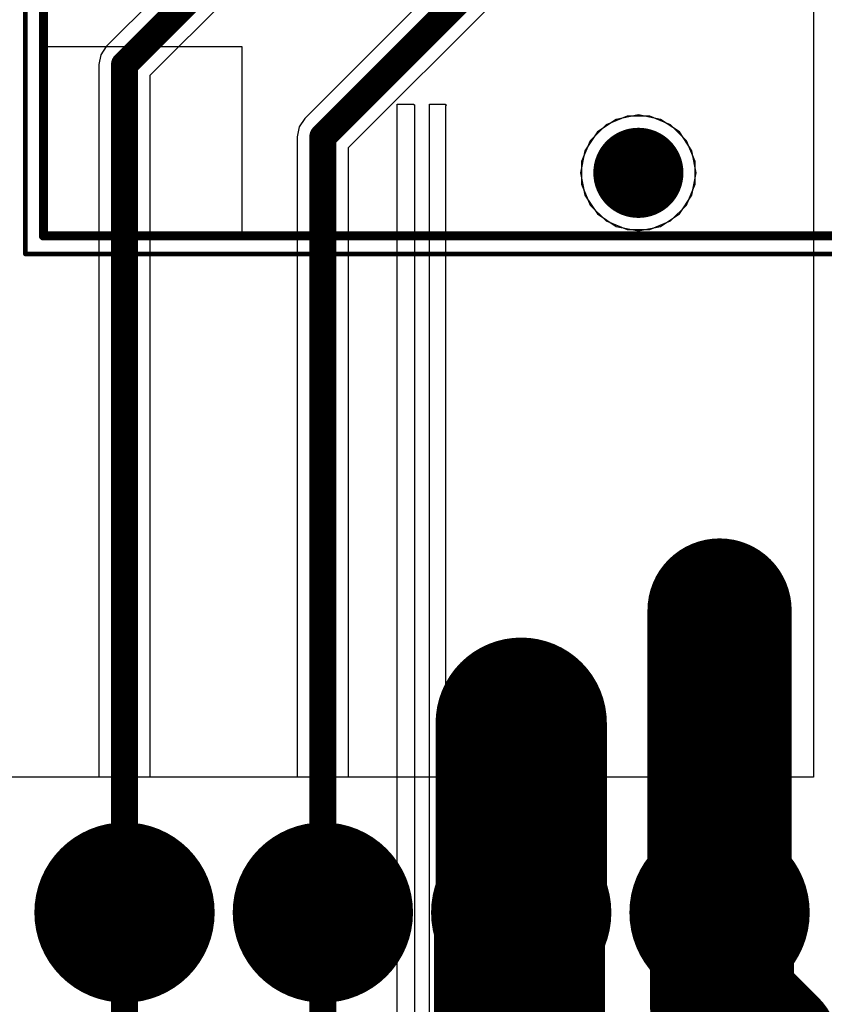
# Model space of a CAD drawing. Header units: millimetres. Extents: x -0.08 to 3.17, y -0.08 to 4.88.
# Tile 283 of 288: x 2.34 to 2.69, y 3.85 to 4.28. Entities that reach past the tile are written whole.
import ezdxf

# ---------------------------------------------------------------- set-up
doc = ezdxf.new("R2010")
doc.units = ezdxf.units.MM
doc.header["$MEASUREMENT"] = 0
for name, color, linetype in [('BottomLayer', 5, 'Continuous'), ('Mechanical13', 56, 'Continuous'), ('Mechanical15', 56, 'Continuous'), ('MidLayer1', 16, 'Continuous'), ('MidLayer2', 76, 'Continuous'), ('MultiLayer', 9, 'Continuous'), ('PadHoleLayer', 156, 'Continuous'), ('TopLayer', 1, 'Continuous'), ('TopOverlay', 2, 'Continuous'), ('ViaHoleLayer', 16, 'Continuous')]:
    doc.layers.add(name, color=color, linetype=linetype)

# ---------------------------------------------------------------- blocks, each defined once
blk = doc.blocks.new('0430450600_F_________1_484')
at = {"layer": 'BottomLayer', "const_width": 0.019685}
blk.add_lwpolyline([(0.226378, 0.0944882, 1), (0.246063, 0.0944882, 1)], format="xyb", close=True, dxfattribs=at)
at = {"layer": 'Mechanical13'}
for p, q in [((0.1811024, -0.1653543), (0.1811024, -0.0787402)), ((0.1811024, -0.0787402), (0.2637795, -0.0787402)), ((0.2637795, -0.0787402), (0.2637795, -0.1653543)), ((0.2637795, -0.1653543), (0.1811024, -0.1653543))]:
    blk.add_line(p, q, dxfattribs=at)
at = {"layer": 'Mechanical13', "const_width": 0.003937}
for points in [[(0.2637795, -0.1653543), (0.2637795, 0.1968504)], [(0.2637795, -0.1653543), (-0.2677165, -0.1653543)]]:
    blk.add_lwpolyline(points, dxfattribs=at)
at = {"layer": 'Mechanical13', "const_width": 0.0019685}
blk.add_lwpolyline([(0.2627953, -0.1653543, 1), (0.2647637, -0.1653543, 1)], format="xyb", close=True, dxfattribs=at)
blk.add_lwpolyline([(0.2627953, -0.1653543, 1), (0.2647637, -0.1653543, 1)], format="xyb", close=True, dxfattribs=at)
at = {"layer": 'Mechanical15', "const_width": 0.0019685}
for points in [[(0.2716535, -0.1732283), (0.2716535, 0.2047244)], [(0.2716535, -0.1732283), (-0.2755906, -0.1732283)]]:
    blk.add_lwpolyline(points, dxfattribs=at)
at = {"layer": 'Mechanical15', "const_width": 0.0009842}
blk.add_lwpolyline([(0.2711614, -0.1732283, 1), (0.2721456, -0.1732283, 1)], format="xyb", close=True, dxfattribs=at)
blk.add_lwpolyline([(0.2711614, -0.1732283, 1), (0.2721456, -0.1732283, 1)], format="xyb", close=True, dxfattribs=at)
at = {"layer": 'MidLayer1', "const_width": 0.019685}
blk.add_lwpolyline([(0.226378, 0.0944882, 1), (0.246063, 0.0944882, 1)], format="xyb", close=True, dxfattribs=at)
at = {"layer": 'MidLayer2', "const_width": 0.019685}
blk.add_lwpolyline([(0.226378, 0.0944882, 1), (0.246063, 0.0944882, 1)], format="xyb", close=True, dxfattribs=at)
at = {"layer": 'MultiLayer', "const_width": 0.019685}
blk.add_lwpolyline([(0.226378, 0.0944882, 1), (0.246063, 0.0944882, 1)], format="xyb", close=True, dxfattribs=at)
at = {"layer": 'PadHoleLayer', "const_width": 0.019685}
blk.add_lwpolyline([(0.226378, 0.0944882, 1), (0.246063, 0.0944882, 1)], format="xyb", close=True, dxfattribs=at)
at = {"layer": 'TopLayer', "const_width": 0.019685}
blk.add_lwpolyline([(0.226378, 0.0944882, 1), (0.246063, 0.0944882, 1)], format="xyb", close=True, dxfattribs=at)

msp = doc.modelspace()

# ---------------------------------------------------------------- linework, layer by layer
at = {"layer": 'BottomLayer'}
for p, q in [((2.6828012, 4.6850393), (2.6828014, 3.9488159)), ((2.6013498, 4.2375934), (2.5922336, 4.2338173)), ((2.611217, 4.2375934), (2.6013498, 4.2375934)), ((2.6203332, 4.2338173), (2.611217, 4.2375934)), ((2.5922336, 4.2338173), (2.5852564, 4.2268401)), ((2.6273104, 4.2268401), (2.6203332, 4.2338173)), ((2.5852564, 4.2268401), (2.5814803, 4.2177239)), ((2.6310865, 4.2177239), (2.6273104, 4.2268401)), ((2.5814803, 4.2177239), (2.5814803, 4.2078567)), ((2.6310865, 4.2078567), (2.6310865, 4.2177239)), ((2.5814803, 4.2078567), (2.5852564, 4.1987405)), ((2.6273104, 4.1987405), (2.6310865, 4.2078567)), ((2.5852564, 4.1987405), (2.5922336, 4.1917633)), ((2.6203332, 4.1917633), (2.6273104, 4.1987405)), ((2.5922336, 4.1917633), (2.6013498, 4.1879872)), ((2.611217, 4.1879872), (2.6203332, 4.1917633)), ((2.6013498, 4.1879872), (2.611217, 4.1879872)), ((2.6828014, 3.9488159), (0.4077497, 3.9488159))]:
    msp.add_line(p, q, dxfattribs=at)
at = {"layer": 'BottomLayer', "const_width": 0.0393701}
for points in [[(2.3622048, 3.8897638, 1), (2.4015748, 3.8897638, 1)], [(2.4488189, 3.8897638, 1), (2.4881889, 3.8897638, 1)], [(2.5354331, 3.8897638, 1), (2.5748031, 3.8897638, 1)], [(2.6220473, 3.8897638, 1), (2.6614173, 3.8897638, 1)]]:
    msp.add_lwpolyline(points, format="xyb", close=True, dxfattribs=at)
at = {"layer": 'MidLayer1'}
for p, q in [((2.6828012, 4.6850393), (2.6828014, 3.9488159)), ((2.5966057, 4.2361543), (2.5884014, 4.2306723)), ((2.6062834, 4.2380793), (2.5966057, 4.2361543)), ((2.6159611, 4.2361543), (2.6062834, 4.2380793)), ((2.6241654, 4.2306723), (2.6159611, 4.2361543)), ((2.5884014, 4.2306723), (2.5829194, 4.222468)), ((2.6296474, 4.222468), (2.6241654, 4.2306723)), ((2.5829194, 4.222468), (2.5809944, 4.2127903)), ((2.6315724, 4.2127903), (2.6296474, 4.222468)), ((2.5809944, 4.2127903), (2.5829194, 4.2031126)), ((2.6296474, 4.2031126), (2.6315724, 4.2127903)), ((2.5829194, 4.2031126), (2.5884014, 4.1949083)), ((2.6241654, 4.1949083), (2.6296474, 4.2031126)), ((2.5884014, 4.1949083), (2.5966057, 4.1894263)), ((2.6159611, 4.1894263), (2.6241654, 4.1949083)), ((2.5966057, 4.1894263), (2.6062834, 4.1875013)), ((2.6062834, 4.1875013), (2.6159611, 4.1894263)), ((2.6828014, 3.9488159), (0.4077497, 3.9488159))]:
    msp.add_line(p, q, dxfattribs=at)
at = {"layer": 'MidLayer1', "const_width": 0.0748031}
for points in [[(2.5551181, 3.8897638), (2.5551181, 3.9724409)], [(2.5543649, 3.8890106), (2.5551181, 3.8897638)], [(2.5543649, 3.843123), (2.5543649, 3.8890106)], [(2.554295, 3.8430531), (2.5543649, 3.843123)]]:
    msp.add_lwpolyline(points, dxfattribs=at)
at = {"layer": 'MidLayer1'}
for points, const_width in [([(2.5364173, 3.9724409, 1), (2.5738189, 3.9724409, 1)], 0.0374015), ([(2.3622048, 3.8897638, 1), (2.4015748, 3.8897638, 1)], 0.0393701), ([(2.4488189, 3.8897638, 1), (2.4881889, 3.8897638, 1)], 0.0393701), ([(2.5354331, 3.8897638, 1), (2.5748031, 3.8897638, 1)], 0.0393701), ([(2.5356641, 3.8890106, 1), (2.5730657, 3.8890106, 1)], 0.0374015), ([(2.5356641, 3.8890106, 1), (2.5730657, 3.8890106, 1)], 0.0374015), ([(2.5364173, 3.8897638, 1), (2.5738189, 3.8897638, 1)], 0.0374015), ([(2.5364173, 3.8897638, 1), (2.5738189, 3.8897638, 1)], 0.0374015), ([(2.6220473, 3.8897638, 1), (2.6614173, 3.8897638, 1)], 0.0393701), ([(2.5355942, 3.8430531, 1), (2.5729958, 3.8430531, 1)], 0.0374015), ([(2.5356641, 3.843123, 1), (2.5730657, 3.843123, 1)], 0.0374015), ([(2.5356641, 3.843123, 1), (2.5730657, 3.843123, 1)], 0.0374015)]:
    msp.add_lwpolyline(points, format="xyb", close=True, dxfattribs=dict(at, const_width=const_width))
at = {"layer": 'MidLayer2'}
for p, q in [((2.6828012, 4.6850393), (2.6828014, 3.9488159)), ((2.6013498, 4.2375934), (2.5922336, 4.2338173)), ((2.611217, 4.2375934), (2.6013498, 4.2375934)), ((2.6203332, 4.2338173), (2.611217, 4.2375934)), ((2.5922336, 4.2338173), (2.5852564, 4.2268401)), ((2.6273104, 4.2268401), (2.6203332, 4.2338173)), ((2.5852564, 4.2268401), (2.5814803, 4.2177239)), ((2.6310865, 4.2177239), (2.6273104, 4.2268401)), ((2.5814803, 4.2177239), (2.5814803, 4.2078567)), ((2.6310865, 4.2078567), (2.6310865, 4.2177239)), ((2.5814803, 4.2078567), (2.5852564, 4.1987405)), ((2.6273104, 4.1987405), (2.6310865, 4.2078567)), ((2.5852564, 4.1987405), (2.5922336, 4.1917633)), ((2.6203332, 4.1917633), (2.6273104, 4.1987405)), ((2.5922336, 4.1917633), (2.6013498, 4.1879872)), ((2.611217, 4.1879872), (2.6203332, 4.1917633)), ((2.6013498, 4.1879872), (2.611217, 4.1879872)), ((2.6828014, 3.9488159), (0.4077497, 3.9488159))]:
    msp.add_line(p, q, dxfattribs=at)
for points, const_width in [([(2.6417323, 3.8897638), (2.6417323, 4.0216534)], 0.0629921), ([(2.3818898, 3.7598424), (2.3818898, 3.8897638)], 0.011811), ([(2.4685039, 3.7791457), (2.4685039, 3.8897638)], 0.011811)]:
    msp.add_lwpolyline(points, dxfattribs=dict(at, const_width=const_width))
for points, const_width in [([(2.6259843, 4.0216534, 1), (2.6574803, 4.0216534, 1)], 0.031496), ([(2.3622048, 3.8897638, 1), (2.4015748, 3.8897638, 1)], 0.0393701), ([(2.4488189, 3.8897638, 1), (2.4881889, 3.8897638, 1)], 0.0393701), ([(2.5354331, 3.8897638, 1), (2.5748031, 3.8897638, 1)], 0.0393701), ([(2.6220473, 3.8897638, 1), (2.6614173, 3.8897638, 1)], 0.0393701), ([(2.6259843, 3.8897638, 1), (2.6574803, 3.8897638, 1)], 0.031496), ([(2.3789371, 3.8897638, 1), (2.3848425, 3.8897638, 1)], 0.0059055), ([(2.4655512, 3.8897638, 1), (2.4714566, 3.8897638, 1)], 0.0059055)]:
    msp.add_lwpolyline(points, format="xyb", close=True, dxfattribs=dict(at, const_width=const_width))
at = {"layer": 'MultiLayer', "const_width": 0.0393701}
for points in [[(2.3622048, 3.8897638, 1), (2.4015748, 3.8897638, 1)], [(2.4488189, 3.8897638, 1), (2.4881889, 3.8897638, 1)], [(2.5354331, 3.8897638, 1), (2.5748031, 3.8897638, 1)], [(2.6220473, 3.8897638, 1), (2.6614173, 3.8897638, 1)]]:
    msp.add_lwpolyline(points, format="xyb", close=True, dxfattribs=at)
at = {"layer": 'TopLayer'}
for p, q in [((2.6828012, 4.6850393), (2.6828014, 3.9488159)), ((2.5353468, 4.3112923), (2.4605563, 4.2365018)), ((2.412189, 4.3062447), (2.3739422, 4.2679979)), ((2.4797435, 4.2238986), (2.551242, 4.2953971)), ((2.3931294, 4.2553947), (2.4280842, 4.2903495)), ((2.3739422, 4.2679979), (2.3715058, 4.2643515)), ((2.3715058, 4.2643515), (2.3706502, 4.2600503)), ((2.3706502, 4.2600503), (2.3706502, 3.9488159)), ((2.3931294, 3.9488159), (2.3931294, 4.2553947)), ((2.4605563, 4.2365018), (2.4581199, 4.2328554)), ((2.6013498, 4.2375934), (2.5922336, 4.2338173)), ((2.611217, 4.2375934), (2.6013498, 4.2375934)), ((2.6203332, 4.2338173), (2.611217, 4.2375934)), ((2.4581199, 4.2328554), (2.4572643, 4.2285542)), ((2.5922336, 4.2338173), (2.5852564, 4.2268401)), ((2.6273104, 4.2268401), (2.6203332, 4.2338173)), ((2.4572643, 4.2285542), (2.4572643, 3.9488159)), ((2.4797435, 3.9488159), (2.4797435, 4.2238986)), ((2.5852564, 4.2268401), (2.5814803, 4.2177239)), ((2.6310865, 4.2177239), (2.6273104, 4.2268401)), ((2.5814803, 4.2177239), (2.5814803, 4.2078567)), ((2.6310865, 4.2078567), (2.6310865, 4.2177239)), ((2.5814803, 4.2078567), (2.5852564, 4.1987405)), ((2.6273104, 4.1987405), (2.6310865, 4.2078567)), ((2.5852564, 4.1987405), (2.5922336, 4.1917633)), ((2.6203332, 4.1917633), (2.6273104, 4.1987405)), ((2.5922336, 4.1917633), (2.6013498, 4.1879872)), ((2.611217, 4.1879872), (2.6203332, 4.1917633)), ((2.6013498, 4.1879872), (2.611217, 4.1879872)), ((2.3706502, 3.9488159), (0.4077497, 3.9488159)), ((2.4572643, 3.9488159), (2.3931294, 3.9488159)), ((2.6828014, 3.9488159), (2.4797435, 3.9488159))]:
    msp.add_line(p, q, dxfattribs=at)
for points, const_width in [([(2.3818898, 4.2600503), (2.4527401, 4.3309006)], 0.011811), ([(2.4685039, 4.2285542), (2.5708503, 4.3309006)], 0.011811), ([(2.3818898, 3.8897638), (2.3818898, 4.2600503)], 0.011811), ([(2.4685039, 3.8897638), (2.4685039, 4.2285542)], 0.011811), ([(2.6417323, 3.8897638), (2.64278, 3.8887161)], 0.0629921), ([(2.64278, 3.8502248), (2.64278, 3.8887161)], 0.0629921), ([(2.5551181, 3.8897638), (2.5559055, 3.8889764)], 0.0511811), ([(2.64278, 3.8502248), (2.6625984, 3.8304064)], 0.0629921), ([(2.6625984, 3.7842518), (2.6625984, 3.8304064)], 0.0629921)]:
    msp.add_lwpolyline(points, dxfattribs=dict(at, const_width=const_width))
for points, const_width in [([(2.3789371, 4.2600503, 1), (2.3848425, 4.2600503, 1)], 0.0059055), ([(2.3789371, 4.2600503, 1), (2.3848425, 4.2600503, 1)], 0.0059055), ([(2.4655512, 4.2285542, 1), (2.4714566, 4.2285542, 1)], 0.0059055), ([(2.4655512, 4.2285542, 1), (2.4714566, 4.2285542, 1)], 0.0059055), ([(2.3622048, 3.8897638, 1), (2.4015748, 3.8897638, 1)], 0.0393701), ([(2.4488189, 3.8897638, 1), (2.4881889, 3.8897638, 1)], 0.0393701), ([(2.5354331, 3.8897638, 1), (2.5748031, 3.8897638, 1)], 0.0393701), ([(2.6220473, 3.8897638, 1), (2.6614173, 3.8897638, 1)], 0.0393701), ([(2.6259843, 3.8897638, 1), (2.6574803, 3.8897638, 1)], 0.031496), ([(2.627032, 3.8887161, 1), (2.658528, 3.8887161, 1)], 0.031496), ([(2.627032, 3.8887161, 1), (2.658528, 3.8887161, 1)], 0.031496), ([(2.5423228, 3.8897638, 1), (2.5679134, 3.8897638, 1)], 0.0255905), ([(2.5431102, 3.8889764, 1), (2.5687008, 3.8889764, 1)], 0.0255905), ([(2.3789371, 3.8897638, 1), (2.3848425, 3.8897638, 1)], 0.0059055), ([(2.4655512, 3.8897638, 1), (2.4714566, 3.8897638, 1)], 0.0059055), ([(2.627032, 3.8502248, 1), (2.658528, 3.8502248, 1)], 0.031496), ([(2.627032, 3.8502248, 1), (2.658528, 3.8502248, 1)], 0.031496), ([(2.6468504, 3.8304064, 1), (2.6783464, 3.8304064, 1)], 0.031496), ([(2.6468504, 3.8304064, 1), (2.6783464, 3.8304064, 1)], 0.031496)]:
    msp.add_lwpolyline(points, format="xyb", close=True, dxfattribs=dict(at, const_width=const_width))
at = {"layer": 'TopOverlay'}
for p, q in [((2.5009525, 3.9148559), (2.5009525, 4.2427655)), ((2.5009525, 4.2427655), (2.5082336, 4.2427655)), ((2.5082336, 4.2427655), (2.5082336, 4.2425055)), ((2.5082336, 4.2425055), (2.5084937, 4.2425055)), ((2.5084937, 4.2425055), (2.5084937, 3.7837961)), ((2.5149947, 4.1408301), (2.5149947, 4.2427655)), ((2.5149947, 4.2427655), (2.5220157, 4.2427655)), ((2.5220157, 4.2427655), (2.5220157, 4.2425055)), ((2.5220157, 4.2425055), (2.5222758, 4.2425055)), ((2.5222758, 4.2422454), (2.5220157, 4.2422454)), ((2.5220157, 4.2422454), (2.5220157, 3.7843162)), ((2.5222758, 4.2425055), (2.5222758, 4.2422454)), ((2.5149947, 4.14057), (2.5149947, 4.1408301)), ((2.5149947, 3.7837961), (2.5149947, 4.14057)), ((2.5009525, 3.9145959), (2.5009525, 3.9148559)), ((2.5009525, 3.7837961), (2.5009525, 3.9145959))]:
    msp.add_line(p, q, dxfattribs=at)
at = {"layer": 'ViaHoleLayer', "const_width": 0.019685}
for points in [[(2.3720473, 3.8897638, 1), (2.3917323, 3.8897638, 1)], [(2.4586614, 3.8897638, 1), (2.4783464, 3.8897638, 1)], [(2.5452756, 3.8897638, 1), (2.5649606, 3.8897638, 1)], [(2.6318898, 3.8897638, 1), (2.6515748, 3.8897638, 1)]]:
    msp.add_lwpolyline(points, format="xyb", close=True, dxfattribs=at)

# ---------------------------------------------------------------- block references
at = {"rotation": 270}
msp.add_blockref('0430450600_F_________1_484', (2.5117952, 4.4490108), dxfattribs=at)

doc.saveas('drawing.dxf')
